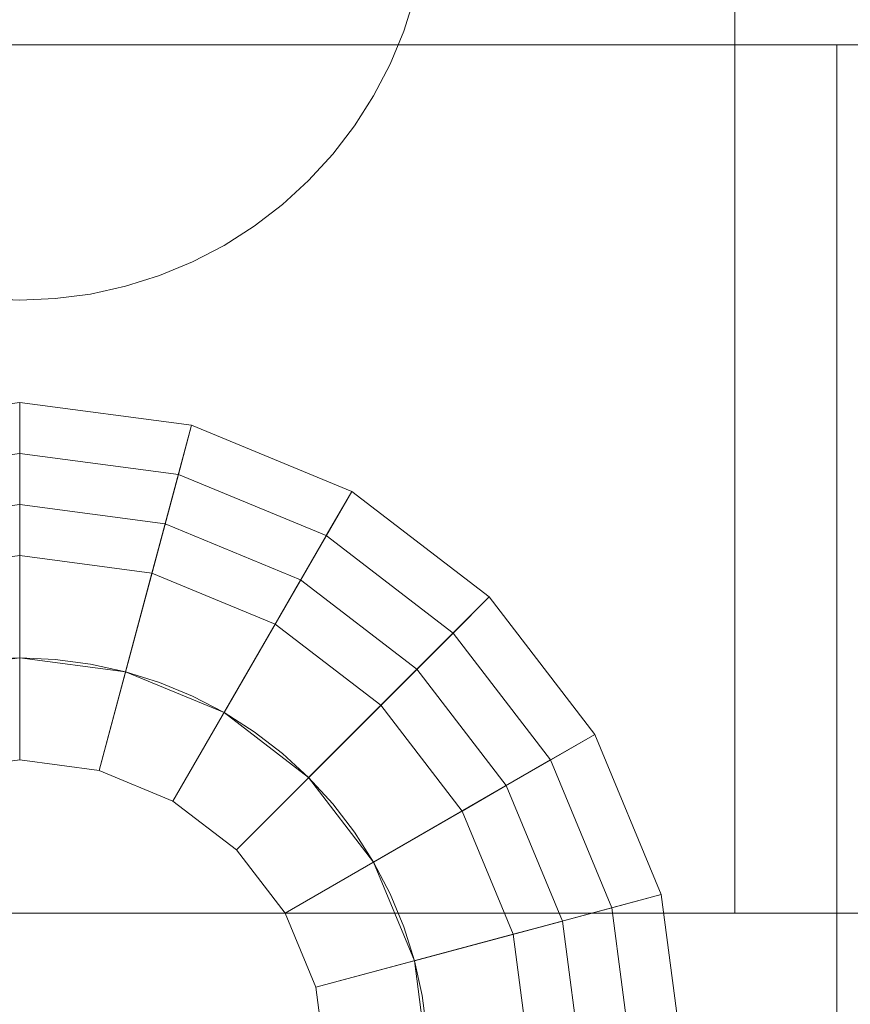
# Model space of a CAD drawing. Header units: inches. Extents: x -412 to -304, y -62 to 18.
# Tile 500 of 656: x -356.36 to -356.04, y -11.779 to -11.399. Entities that reach past the tile are written whole.
import ezdxf

# ---------------------------------------------------------------- set-up
doc = ezdxf.new("R2010")
doc.units = ezdxf.units.IN
doc.header["$LTSCALE"] = 32
doc.header["$MEASUREMENT"] = 0
doc.linetypes.add('Dash Style-1', pattern=[0.083328, 0.041656, -0.041672])
for name, color, linetype, lineweight in [('Black', 7, 'Continuous', 18), ('DashLineFill', 7, 'Dash Style-1', 13), ('Drawing', 7, 'Continuous', 18), ('Metal_HtAdjMech', 7, 'Continuous', 18), ('None', 7, 'Continuous', 18), ('SolidLine', 7, 'Continuous', 15), ('Wood_1-H', 7, 'Continuous', 13)]:
    doc.layers.add(name, color=color, linetype=linetype, lineweight=lineweight)

# ---------------------------------------------------------------- blocks, each defined once
blk = doc.blocks.new('Group-20')
at = {"layer": 'Black'}
for points in [[(-34.54794, 16.53613, 28.9791), (34.54794, 16.53613, 28.9791), (34.54794, -16.53613, 28.9791), (-34.54794, -16.53613, 28.9791)], [(-34.54794, 16.53613, 27.70079), (34.54794, 16.53613, 27.70079), (34.54794, -16.53613, 27.70079), (-34.54794, -16.53613, 27.70079)]]:
    blk.add_3dface(points, dxfattribs=at)
at = {"layer": 'Wood_1-H'}
for points in [[(-35.96494, 17.95313, 28.99879), (35.96494, 17.95313, 28.99879), (35.96494, -17.95313, 28.99879), (-35.96494, -17.95313, 28.99879)], [(-35.96494, 17.95313, 28.9791), (35.96494, 17.95313, 28.9791), (35.96494, -17.95313, 28.9791), (-35.96494, -17.95313, 28.9791)]]:
    blk.add_3dface(points, dxfattribs=at)
blk = doc.blocks.new('MpHtAdjTrough-1095 (3D)')
at = {"layer": 'Black'}
for points in [[(-17.3622, -4.05467, -1.5537), (17.3622, -4.05467, -1.5537), (17.3622, 2.5995, -3.97562), (-17.3622, 2.5995, -3.97562)], [(-17.3622, 2.59168, -4.03646), (17.3622, 2.59168, -4.03646), (17.3622, -4.07513, -1.60994), (-17.3622, -4.07513, -1.60994)]]:
    blk.add_3dface(points, dxfattribs=at)
blk = doc.blocks.new('TEK04-FrameB (3D)')
at = {"layer": 'Black'}
for points in [[(9.24479, -0.63864, 11.61417), (9.31102, -0.62992, 11.61417), (9.31102, -0.72835, 11.61417), (9.27026, -0.73371, 11.61417)], [(9.24479, -0.63864, 11.67323), (9.31102, -0.62992, 11.67323), (9.31102, -0.62992, 11.61417), (9.24479, -0.63864, 11.61417)], [(9.24989, -0.65766, 11.69291), (9.31102, -0.64961, 11.69291), (9.31102, -0.62992, 11.67323), (9.24479, -0.63864, 11.67323)], [(9.18307, -0.66421, 11.61417), (9.24479, -0.63864, 11.61417), (9.27026, -0.73371, 11.61417), (9.23228, -0.74944, 11.61417)], [(9.18307, -0.66421, 11.67323), (9.24479, -0.63864, 11.67323), (9.24479, -0.63864, 11.61417), (9.18307, -0.66421, 11.61417)], [(9.19291, -0.68125, 11.69291), (9.24989, -0.65766, 11.69291), (9.24479, -0.63864, 11.67323), (9.18307, -0.66421, 11.67323)], [(9.28045, -0.77174, 11.69291), (9.31102, -0.76772, 11.69291), (9.31102, -0.64961, 11.69291), (9.24989, -0.65766, 11.69291)], [(9.25197, -0.78354, 11.69291), (9.28045, -0.77174, 11.69291), (9.24989, -0.65766, 11.69291), (9.19291, -0.68125, 11.69291)], [(9.13007, -0.70487, 11.61417), (9.18307, -0.66421, 11.61417), (9.23228, -0.74944, 11.61417), (9.19967, -0.77447, 11.61417)], [(9.13007, -0.70487, 11.67323), (9.18307, -0.66421, 11.67323), (9.18307, -0.66421, 11.61417), (9.13007, -0.70487, 11.61417)], [(9.14399, -0.71879, 11.69291), (9.19291, -0.68125, 11.69291), (9.18307, -0.66421, 11.67323), (9.13007, -0.70487, 11.67323)], [(9.25498, -0.67667, 11.47638), (9.31102, -0.66929, 11.47638), (9.31102, -0.68898, 11.45669), (9.26007, -0.69568, 11.45669)], [(9.25498, -0.67667, 11.53543), (9.31102, -0.66929, 11.53543), (9.31102, -0.66929, 11.47638), (9.25498, -0.67667, 11.47638)], [(9.27026, -0.73371, 11.53543), (9.31102, -0.72835, 11.53543), (9.31102, -0.66929, 11.53543), (9.25498, -0.67667, 11.53543)], [(9.20276, -0.6983, 11.47638), (9.25498, -0.67667, 11.47638), (9.26007, -0.69568, 11.45669), (9.2126, -0.71535, 11.45669)], [(9.20276, -0.6983, 11.53543), (9.25498, -0.67667, 11.53543), (9.25498, -0.67667, 11.47638), (9.20276, -0.6983, 11.47638)], [(9.23228, -0.74944, 11.53543), (9.27026, -0.73371, 11.53543), (9.25498, -0.67667, 11.53543), (9.20276, -0.6983, 11.53543)], [(9.22751, -0.80231, 11.69291), (9.25197, -0.78354, 11.69291), (9.19291, -0.68125, 11.69291), (9.14399, -0.71879, 11.69291)], [(9.26007, -0.69568, 11.45669), (9.31102, -0.68898, 11.45669), (9.31102, -0.76772, 11.45669), (9.28045, -0.77174, 11.45669)], [(9.2126, -0.71535, 11.45669), (9.26007, -0.69568, 11.45669), (9.28045, -0.77174, 11.45669), (9.25197, -0.78354, 11.45669)], [(9.15791, -0.73271, 11.47638), (9.20276, -0.6983, 11.47638), (9.2126, -0.71535, 11.45669), (9.17183, -0.74663, 11.45669)], [(9.15791, -0.73271, 11.53543), (9.20276, -0.6983, 11.53543), (9.20276, -0.6983, 11.47638), (9.15791, -0.73271, 11.47638)], [(9.19967, -0.77447, 11.53543), (9.23228, -0.74944, 11.53543), (9.20276, -0.6983, 11.53543), (9.15791, -0.73271, 11.53543)], [(9.0894, -0.75787, 11.61417), (9.13007, -0.70487, 11.61417), (9.19967, -0.77447, 11.61417), (9.17464, -0.80709, 11.61417)], [(9.0894, -0.75787, 11.67323), (9.13007, -0.70487, 11.67323), (9.13007, -0.70487, 11.61417), (9.0894, -0.75787, 11.61417)], [(9.10645, -0.76772, 11.69291), (9.14399, -0.71879, 11.69291), (9.13007, -0.70487, 11.67323), (9.0894, -0.75787, 11.67323)], [(9.17183, -0.74663, 11.45669), (9.2126, -0.71535, 11.45669), (9.25197, -0.78354, 11.45669), (9.22751, -0.80231, 11.45669)], [(9.20874, -0.82677, 11.69291), (9.22751, -0.80231, 11.69291), (9.14399, -0.71879, 11.69291), (9.10645, -0.76772, 11.69291)], [(9.27026, -0.73371, 11.61417), (9.31102, -0.72835, 11.61417), (9.31102, -0.72835, 11.53543), (9.27026, -0.73371, 11.53543)], [(9.1235, -0.77756, 11.47638), (9.15791, -0.73271, 11.47638), (9.17183, -0.74663, 11.45669), (9.14055, -0.7874, 11.45669)], [(9.1235, -0.77756, 11.53543), (9.15791, -0.73271, 11.53543), (9.15791, -0.73271, 11.47638), (9.1235, -0.77756, 11.47638)], [(9.17464, -0.80709, 11.53543), (9.19967, -0.77447, 11.53543), (9.15791, -0.73271, 11.53543), (9.1235, -0.77756, 11.53543)], [(9.23228, -0.74944, 11.61417), (9.27026, -0.73371, 11.61417), (9.27026, -0.73371, 11.53543), (9.23228, -0.74944, 11.53543)], [(9.14055, -0.7874, 11.45669), (9.17183, -0.74663, 11.45669), (9.22751, -0.80231, 11.45669), (9.20874, -0.82677, 11.45669)], [(9.19967, -0.77447, 11.61417), (9.23228, -0.74944, 11.61417), (9.23228, -0.74944, 11.53543), (9.19967, -0.77447, 11.53543)], [(9.06384, -0.81959, 11.61417), (9.0894, -0.75787, 11.61417), (9.17464, -0.80709, 11.61417), (9.15891, -0.84507, 11.61417)], [(9.06384, -0.81959, 11.67323), (9.0894, -0.75787, 11.67323), (9.0894, -0.75787, 11.61417), (9.06384, -0.81959, 11.61417)], [(9.08285, -0.82469, 11.69291), (9.10645, -0.76772, 11.69291), (9.0894, -0.75787, 11.67323), (9.06384, -0.81959, 11.67323)], [(9.19694, -0.85526, 11.69291), (9.20874, -0.82677, 11.69291), (9.10645, -0.76772, 11.69291), (9.08285, -0.82469, 11.69291)], [(9.28045, -0.77174, 11.45669), (9.31102, -0.76772, 11.45669), (9.31102, -0.76772, 11.69291), (9.28045, -0.77174, 11.69291)], [(9.25197, -0.78354, 11.45669), (9.28045, -0.77174, 11.45669), (9.28045, -0.77174, 11.69291), (9.25197, -0.78354, 11.69291)], [(9.10187, -0.82978, 11.47638), (9.1235, -0.77756, 11.47638), (9.14055, -0.7874, 11.45669), (9.12088, -0.83488, 11.45669)], [(9.10187, -0.82978, 11.53543), (9.1235, -0.77756, 11.53543), (9.1235, -0.77756, 11.47638), (9.10187, -0.82978, 11.47638)], [(9.15891, -0.84507, 11.53543), (9.17464, -0.80709, 11.53543), (9.1235, -0.77756, 11.53543), (9.10187, -0.82978, 11.53543)], [(9.17464, -0.80709, 11.61417), (9.19967, -0.77447, 11.61417), (9.19967, -0.77447, 11.53543), (9.17464, -0.80709, 11.53543)], [(9.22751, -0.80231, 11.45669), (9.25197, -0.78354, 11.45669), (9.25197, -0.78354, 11.69291), (9.22751, -0.80231, 11.69291)], [(9.12088, -0.83488, 11.45669), (9.14055, -0.7874, 11.45669), (9.20874, -0.82677, 11.45669), (9.19694, -0.85526, 11.45669)], [(9.20874, -0.82677, 11.45669), (9.22751, -0.80231, 11.45669), (9.22751, -0.80231, 11.69291), (9.20874, -0.82677, 11.69291)], [(9.15891, -0.84507, 11.61417), (9.17464, -0.80709, 11.61417), (9.17464, -0.80709, 11.53543), (9.15891, -0.84507, 11.53543)], [(9.05512, -0.88583, 11.61417), (9.06384, -0.81959, 11.61417), (9.15891, -0.84507, 11.61417), (9.15354, -0.88583, 11.61417)], [(9.05512, -0.88583, 11.67323), (9.06384, -0.81959, 11.67323), (9.06384, -0.81959, 11.61417), (9.05512, -0.88583, 11.61417)], [(9.0748, -0.88583, 11.69291), (9.08285, -0.82469, 11.69291), (9.06384, -0.81959, 11.67323), (9.05512, -0.88583, 11.67323)], [(9.19291, -0.88583, 11.69291), (9.19694, -0.85526, 11.69291), (9.08285, -0.82469, 11.69291), (9.0748, -0.88583, 11.69291)], [(9.19694, -0.85526, 11.45669), (9.20874, -0.82677, 11.45669), (9.20874, -0.82677, 11.69291), (9.19694, -0.85526, 11.69291)], [(9.09449, -0.88583, 11.47638), (9.10187, -0.82978, 11.47638), (9.12088, -0.83488, 11.45669), (9.11417, -0.88583, 11.45669)], [(9.09449, -0.88583, 11.53543), (9.10187, -0.82978, 11.53543), (9.10187, -0.82978, 11.47638), (9.09449, -0.88583, 11.47638)], [(9.15354, -0.88583, 11.53543), (9.15891, -0.84507, 11.53543), (9.10187, -0.82978, 11.53543), (9.09449, -0.88583, 11.53543)], [(9.11417, -0.88583, 11.45669), (9.12088, -0.83488, 11.45669), (9.19694, -0.85526, 11.45669), (9.19291, -0.88583, 11.45669)], [(9.15354, -0.88583, 11.61417), (9.15891, -0.84507, 11.61417), (9.15891, -0.84507, 11.53543), (9.15354, -0.88583, 11.53543)], [(9.19291, -0.88583, 11.45669), (9.19694, -0.85526, 11.45669), (9.19694, -0.85526, 11.69291), (9.19291, -0.88583, 11.69291)], [(9.05512, -0.88583, 11.61417), (9.15354, -0.88583, 11.61417), (9.15354, -0.88583, 11.61417)], [(9.06384, -0.95206, 11.61417), (9.05512, -0.88583, 11.61417), (9.15354, -0.88583, 11.61417), (9.15891, -0.92659, 11.61417)], [(9.05512, -0.88583, 11.67323), (9.05512, -0.88583, 11.61417), (9.05512, -0.88583, 11.61417)], [(9.06384, -0.95206, 11.67323), (9.05512, -0.88583, 11.67323), (9.05512, -0.88583, 11.61417), (9.06384, -0.95206, 11.61417)], [(9.0748, -0.88583, 11.69291), (9.05512, -0.88583, 11.67323), (9.05512, -0.88583, 11.67323)], [(9.08285, -0.94697, 11.69291), (9.0748, -0.88583, 11.69291), (9.05512, -0.88583, 11.67323), (9.06384, -0.95206, 11.67323)], [(9.19291, -0.88583, 11.69291), (9.0748, -0.88583, 11.69291), (9.0748, -0.88583, 11.69291)], [(9.19694, -0.9164, 11.69291), (9.19291, -0.88583, 11.69291), (9.0748, -0.88583, 11.69291), (9.08285, -0.94697, 11.69291)], [(9.09449, -0.88583, 11.47638), (9.11417, -0.88583, 11.45669), (9.11417, -0.88583, 11.45669)], [(9.10187, -0.94187, 11.47638), (9.09449, -0.88583, 11.47638), (9.11417, -0.88583, 11.45669), (9.12088, -0.93678, 11.45669)], [(9.09449, -0.88583, 11.53543), (9.09449, -0.88583, 11.47638), (9.09449, -0.88583, 11.47638)], [(9.10187, -0.94187, 11.53543), (9.09449, -0.88583, 11.53543), (9.09449, -0.88583, 11.47638), (9.10187, -0.94187, 11.47638)], [(9.15354, -0.88583, 11.53543), (9.09449, -0.88583, 11.53543), (9.09449, -0.88583, 11.53543)], [(9.15891, -0.92659, 11.53543), (9.15354, -0.88583, 11.53543), (9.09449, -0.88583, 11.53543), (9.10187, -0.94187, 11.53543)], [(9.11417, -0.88583, 11.45669), (9.19291, -0.88583, 11.45669), (9.19291, -0.88583, 11.45669)], [(9.11417, -0.88583, 11.45669), (9.11417, -0.88583, 11.45669), (9.19291, -0.88583, 11.45669)], [(9.12088, -0.93678, 11.45669), (9.11417, -0.88583, 11.45669), (9.19291, -0.88583, 11.45669), (9.19694, -0.9164, 11.45669)], [(9.15354, -0.88583, 11.61417), (9.15354, -0.88583, 11.53543), (9.15354, -0.88583, 11.53543)], [(9.15891, -0.92659, 11.61417), (9.15354, -0.88583, 11.61417), (9.15354, -0.88583, 11.53543), (9.15891, -0.92659, 11.53543)], [(9.19291, -0.88583, 11.45669), (9.19291, -0.88583, 11.69291), (9.19291, -0.88583, 11.69291)], [(9.19694, -0.9164, 11.45669), (9.19291, -0.88583, 11.45669), (9.19291, -0.88583, 11.69291), (9.19694, -0.9164, 11.69291)]]:
    blk.add_3dface(points, dxfattribs=at)
at = {"layer": 'Metal_HtAdjMech'}
for points, invisible_edges in [([(8.46457, -0.37402, 10.03937), (9.25197, -0.37402, 10.03937), (8.87199, -0.72895, 10.03937), (8.85827, -0.72835, 10.03937)], 11), ([(8.88561, -0.73074, 10.03937), (8.87199, -0.72895, 10.03937), (9.25197, -0.37402, 10.03937)], 10), ([(9.25197, -0.37402, 10.03937), (8.89903, -0.73371, 10.03937), (8.88561, -0.73074, 10.03937)], 9), ([(8.91213, -0.73784, 10.03937), (8.89903, -0.73371, 10.03937), (9.25197, -0.37402, 10.03937)], 10), ([(8.92482, -0.7431, 10.03937), (8.91213, -0.73784, 10.03937), (9.25197, -0.37402, 10.03937)], 10), ([(8.91732, -1.27953, 11.61417), (8.91732, -0.37402, 11.61417), (8.91732, -0.38431, 11.61372)], 8), ([(9.70472, -0.37402, 11.61417), (8.91732, -0.37402, 11.61417), (9.2973, -0.72895, 11.61417), (9.31102, -0.72835, 11.61417)], 11), ([(8.91732, -0.37402, 11.61417), (9.28368, -0.73074, 11.61417), (9.2973, -0.72895, 11.61417)], 9), ([(8.91732, -0.37402, 11.61417), (9.24447, -0.7431, 11.61417), (9.25716, -0.73784, 11.61417)], 9), ([(9.25716, -0.73784, 11.61417), (9.27026, -0.73371, 11.61417), (8.91732, -0.37402, 11.61417)], 10), ([(9.27026, -0.73371, 11.61417), (9.28368, -0.73074, 11.61417), (8.91732, -0.37402, 11.61417)], 10), ([(8.91732, -0.37402, 11.61417), (9.2207, -0.75683, 11.61417), (9.23228, -0.74944, 11.61417)], 9), ([(8.91732, -0.37402, 11.61417), (9.19967, -0.77447, 11.61417), (9.2098, -0.76519, 11.61417)], 9), ([(9.23228, -0.74944, 11.61417), (9.24447, -0.7431, 11.61417), (8.91732, -0.37402, 11.61417)], 10), ([(8.91732, -0.37402, 11.61417), (9.19039, -0.7846, 11.61417), (9.19967, -0.77447, 11.61417)], 9), ([(8.91732, -0.37402, 11.61417), (9.15414, -0.8721, 11.61417), (9.15594, -0.85848, 11.61417)], 9), ([(9.2098, -0.76519, 11.61417), (9.2207, -0.75683, 11.61417), (8.91732, -0.37402, 11.61417)], 10), ([(8.91732, -0.37402, 11.61417), (9.17464, -0.80709, 11.61417), (9.18202, -0.7955, 11.61417)], 9), ([(8.91732, -0.37402, 11.61417), (8.91732, -1.27953, 11.61417), (9.15354, -0.88583, 11.61417), (9.15414, -0.8721, 11.61417)], 10), ([(8.91732, -0.37402, 11.61417), (9.1683, -0.81927, 11.61417), (9.17464, -0.80709, 11.61417)], 9), ([(9.18202, -0.7955, 11.61417), (9.19039, -0.7846, 11.61417), (8.91732, -0.37402, 11.61417)], 10), ([(8.91732, -0.37402, 11.61417), (9.15891, -0.84507, 11.61417), (9.16304, -0.83197, 11.61417)], 9), ([(9.16304, -0.83197, 11.61417), (9.1683, -0.81927, 11.61417), (8.91732, -0.37402, 11.61417)], 10), ([(9.15594, -0.85848, 11.61417), (9.15891, -0.84507, 11.61417), (8.91732, -0.37402, 11.61417)], 10), ([(8.93701, -0.74944, 10.03937), (8.92482, -0.7431, 10.03937), (9.25197, -0.37402, 10.03937)], 10), ([(9.25197, -0.37402, 10.03937), (8.94859, -0.75683, 10.03937), (8.93701, -0.74944, 10.03937)], 9), ([(8.95949, -0.76519, 10.03937), (8.94859, -0.75683, 10.03937), (9.25197, -0.37402, 10.03937)], 10), ([(9.25197, -0.37402, 10.03937), (8.96962, -0.77447, 10.03937), (8.95949, -0.76519, 10.03937)], 9), ([(9.25197, -0.37402, 10.03937), (8.9789, -0.7846, 10.03937), (8.96962, -0.77447, 10.03937)], 9), ([(8.98727, -0.7955, 10.03937), (8.9789, -0.7846, 10.03937), (9.25197, -0.37402, 10.03937)], 10), ([(9.25197, -0.37402, 10.03937), (8.99465, -0.80709, 10.03937), (8.98727, -0.7955, 10.03937)], 9), ([(9.25197, -0.37402, 10.03937), (9.00099, -0.81927, 10.03937), (8.99465, -0.80709, 10.03937)], 9), ([(9.00625, -0.83197, 10.03937), (9.00099, -0.81927, 10.03937), (9.25197, -0.37402, 10.03937)], 10), ([(9.01038, -0.84507, 10.03937), (9.00625, -0.83197, 10.03937), (9.25197, -0.37402, 10.03937)], 10), ([(9.25197, -0.37402, 10.03937), (9.01336, -0.85848, 10.03937), (9.01038, -0.84507, 10.03937)], 9), ([(9.25197, -0.37402, 10.03937), (9.01515, -0.8721, 10.03937), (9.01336, -0.85848, 10.03937)], 9), ([(9.25197, -0.37402, 10.03937), (9.25197, -1.27953, 10.03937), (9.01575, -0.88583, 10.03937), (9.01515, -0.8721, 10.03937)], 10), ([(9.25197, -1.27953, 10.03937), (9.25197, -0.37402, 10.03937), (9.25197, -0.38431, 10.03982)], 8), ([(8.91732, -1.27953, 11.61417), (8.91732, -0.38431, 11.61372), (8.91732, -0.39453, 11.61238)], 9), ([(9.25197, -1.27953, 10.03937), (9.25197, -0.38431, 10.03982), (9.25197, -0.39453, 10.04116)], 9), ([(8.91732, -0.39453, 11.61238), (8.91732, -0.40458, 11.61015), (8.91732, -1.27953, 11.61417)], 10), ([(9.25197, -0.39453, 10.04116), (9.25197, -0.40458, 10.04339), (9.25197, -1.27953, 10.03937)], 10), ([(8.91732, -0.40458, 11.61015), (8.91732, -0.41441, 11.60705), (8.91732, -1.27953, 11.61417)], 10), ([(9.25197, -0.40458, 10.04339), (9.25197, -0.41441, 10.04649), (9.25197, -1.27953, 10.03937)], 10), ([(8.91732, -1.27953, 11.53543), (8.91732, -1.27953, 11.61417), (8.91732, -0.41441, 11.60705), (8.91732, -0.42393, 11.60311)], 10), ([(9.25197, -1.27953, 10.15748), (9.25197, -1.27953, 10.03937), (9.25197, -0.41441, 10.04649), (9.25197, -0.42393, 10.05044)], 10), ([(8.91732, -0.57087, 11.53543), (8.91732, -0.42393, 11.60311), (8.91732, -0.43307, 11.59835)], 9), ([(8.91732, -0.42393, 11.60311), (8.91732, -0.57087, 11.53543), (8.91732, -1.27953, 11.53543)], 9), ([(9.25197, -1.27953, 10.15748), (9.25197, -0.42393, 10.05044), (9.25197, -0.43307, 10.05519)], 9), ([(8.91732, -0.43307, 11.59835), (8.91732, -0.44176, 11.59281), (8.91732, -0.57087, 11.53543)], 10), ([(9.25197, -0.61024, 10.15748), (9.25197, -0.43307, 10.05519), (9.25197, -0.44176, 10.06073)], 9), ([(9.25197, -0.43307, 10.05519), (9.25197, -0.61024, 10.15748), (9.25197, -1.27953, 10.15748)], 9), ([(8.91732, -0.57087, 11.53543), (8.91732, -0.44176, 11.59281), (8.91732, -0.44994, 11.58654)], 9), ([(9.25197, -0.44176, 10.06073), (9.25197, -0.44994, 10.067), (9.25197, -0.61024, 10.15748)], 10), ([(8.91732, -0.57087, 11.53543), (8.91732, -0.44994, 11.58654), (8.91732, -0.45753, 11.57958)], 9), ([(9.25197, -0.61024, 10.15748), (9.25197, -0.44994, 10.067), (9.25197, -0.45753, 10.07396)], 9), ([(8.91732, -0.45753, 11.57958), (8.91732, -0.46449, 11.57198), (8.91732, -0.57087, 11.53543)], 10), ([(9.25197, -0.45753, 10.07396), (9.25197, -0.46449, 10.08156), (9.25197, -0.61024, 10.15748)], 10), ([(8.91732, -0.57087, 11.53543), (8.91732, -0.46449, 11.57198), (8.91732, -0.47077, 11.56381)], 9), ([(9.25197, -0.61024, 10.15748), (9.25197, -0.46449, 10.08156), (9.25197, -0.47077, 10.08974)], 9), ([(8.91732, -0.47077, 11.56381), (8.91732, -0.4763, 11.55512), (8.91732, -0.57087, 11.53543)], 10), ([(9.25197, -0.47077, 10.08974), (9.25197, -0.4763, 10.09843), (9.25197, -0.61024, 10.15748)], 10), ([(8.91732, -0.57087, 11.53543), (8.91732, -0.4763, 11.55512), (8.91732, -0.48106, 11.54598)], 9), ([(9.25197, -0.61024, 10.15748), (9.25197, -0.4763, 10.09843), (9.25197, -0.48106, 10.10756)], 9), ([(8.91732, -0.48106, 11.54598), (8.91732, -0.485, 11.53646), (8.91732, -0.57087, 11.53543)], 10), ([(9.25197, -0.48106, 10.10756), (9.25197, -0.485, 10.11708), (9.25197, -0.61024, 10.15748)], 10), ([(8.91732, -0.57087, 11.53543), (8.91732, -0.485, 11.53646), (8.91732, -0.4881, 11.52663)], 9), ([(9.25197, -0.61024, 10.15748), (9.25197, -0.485, 10.11708), (9.25197, -0.4881, 10.12691)], 9), ([(8.91732, -0.4881, 11.52663), (8.91732, -0.49033, 11.51657), (8.91732, -0.57087, 11.53543)], 10), ([(9.25197, -0.4881, 10.12691), (9.25197, -0.49033, 10.13697), (9.25197, -0.61024, 10.15748)], 10), ([(8.91732, -0.57087, 11.53543), (8.91732, -0.49033, 11.51657), (8.91732, -0.49168, 11.50636)], 9), ([(8.91732, -0.57087, 11.53543), (8.91732, -0.49168, 11.50636), (8.91732, -0.49213, 11.49606)], 9), ([(8.91732, -0.49213, 11.49606), (8.91732, -0.49213, 11.33858), (8.91732, -0.57087, 11.33858), (8.91732, -0.57087, 11.53543)], 8), ([(9.25197, -0.61024, 10.15748), (9.25197, -0.49033, 10.13697), (9.25197, -0.49168, 10.14719)], 9), ([(9.25197, -0.61024, 10.15748), (9.25197, -0.49168, 10.14719), (9.25197, -0.49213, 10.15748)], 9), ([(9.25197, -0.49213, 10.15748), (9.25197, -0.49213, 10.45242), (9.25197, -0.61024, 10.45242), (9.25197, -0.61024, 10.15748)], 8), ([(8.91732, -0.57087, 11.53543), (9.70472, -0.57087, 11.53543), (9.32475, -0.72895, 11.53543), (9.31102, -0.72835, 11.53543)], 10), ([(9.31102, -0.72835, 11.53543), (9.2973, -0.72895, 11.53543), (8.91732, -0.57087, 11.53543)], 10), ([(8.91732, -0.57087, 11.53543), (9.27026, -0.73371, 11.53543), (9.25716, -0.73784, 11.53543)], 9), ([(8.91732, -0.57087, 11.53543), (9.28368, -0.73074, 11.53543), (9.27026, -0.73371, 11.53543)], 9), ([(8.91732, -0.57087, 11.53543), (9.2207, -0.75683, 11.53543), (9.2098, -0.76519, 11.53543)], 9), ([(8.91732, -0.57087, 11.53543), (9.24447, -0.7431, 11.53543), (9.23228, -0.74944, 11.53543)], 9), ([(9.2973, -0.72895, 11.53543), (9.28368, -0.73074, 11.53543), (8.91732, -0.57087, 11.53543)], 10), ([(9.2098, -0.76519, 11.53543), (9.19967, -0.77447, 11.53543), (8.91732, -0.57087, 11.53543)], 10), ([(9.25716, -0.73784, 11.53543), (9.24447, -0.7431, 11.53543), (8.91732, -0.57087, 11.53543)], 10), ([(8.91732, -0.57087, 11.53543), (9.19039, -0.7846, 11.53543), (9.18202, -0.7955, 11.53543)], 9), ([(9.23228, -0.74944, 11.53543), (9.2207, -0.75683, 11.53543), (8.91732, -0.57087, 11.53543)], 10), ([(9.18202, -0.7955, 11.53543), (9.17464, -0.80709, 11.53543), (8.91732, -0.57087, 11.53543)], 10), ([(8.91732, -0.57087, 11.53543), (9.1683, -0.81927, 11.53543), (9.16304, -0.83197, 11.53543)], 9), ([(9.19967, -0.77447, 11.53543), (9.19039, -0.7846, 11.53543), (8.91732, -0.57087, 11.53543)], 10), ([(8.91732, -1.27953, 11.53543), (8.91732, -0.57087, 11.53543), (9.15354, -0.88583, 11.53543), (9.15414, -0.89955, 11.53543)], 10), ([(9.17464, -0.80709, 11.53543), (9.1683, -0.81927, 11.53543), (8.91732, -0.57087, 11.53543)], 10), ([(8.91732, -0.57087, 11.53543), (9.15891, -0.84507, 11.53543), (9.15594, -0.85848, 11.53543)], 9), ([(9.15594, -0.85848, 11.53543), (9.15414, -0.8721, 11.53543), (8.91732, -0.57087, 11.53543)], 10), ([(9.16304, -0.83197, 11.53543), (9.15891, -0.84507, 11.53543), (8.91732, -0.57087, 11.53543)], 10), ([(9.15414, -0.8721, 11.53543), (9.15354, -0.88583, 11.53543), (8.91732, -0.57087, 11.53543)], 10), ([(8.85827, -0.72835, 10.15748), (8.87199, -0.72895, 10.15748), (9.25197, -0.61024, 10.15748), (8.46457, -0.61024, 10.15748)], 10), ([(9.25197, -0.61024, 10.15748), (8.87199, -0.72895, 10.15748), (8.88561, -0.73074, 10.15748)], 9), ([(8.88561, -0.73074, 10.15748), (8.89903, -0.73371, 10.15748), (9.25197, -0.61024, 10.15748)], 10), ([(9.25197, -0.61024, 10.15748), (8.89903, -0.73371, 10.15748), (8.91213, -0.73784, 10.15748)], 9), ([(9.25197, -0.61024, 10.15748), (8.91213, -0.73784, 10.15748), (8.92482, -0.7431, 10.15748)], 9), ([(9.25197, -0.61024, 10.15748), (8.92482, -0.7431, 10.15748), (8.93701, -0.74944, 10.15748)], 9), ([(8.93701, -0.74944, 10.15748), (8.94859, -0.75683, 10.15748), (9.25197, -0.61024, 10.15748)], 10), ([(9.25197, -0.61024, 10.15748), (8.94859, -0.75683, 10.15748), (8.95949, -0.76519, 10.15748)], 9), ([(8.95949, -0.76519, 10.15748), (8.96962, -0.77447, 10.15748), (9.25197, -0.61024, 10.15748)], 10), ([(8.96962, -0.77447, 10.15748), (8.9789, -0.7846, 10.15748), (9.25197, -0.61024, 10.15748)], 10), ([(9.25197, -0.61024, 10.15748), (8.9789, -0.7846, 10.15748), (8.98727, -0.7955, 10.15748)], 9), ([(8.98727, -0.7955, 10.15748), (8.99465, -0.80709, 10.15748), (9.25197, -0.61024, 10.15748)], 10), ([(8.99465, -0.80709, 10.15748), (9.00099, -0.81927, 10.15748), (9.25197, -0.61024, 10.15748)], 10), ([(9.25197, -0.61024, 10.15748), (9.00099, -0.81927, 10.15748), (9.00625, -0.83197, 10.15748)], 9), ([(9.25197, -0.61024, 10.15748), (9.00625, -0.83197, 10.15748), (9.01038, -0.84507, 10.15748)], 9), ([(9.01038, -0.84507, 10.15748), (9.01336, -0.85848, 10.15748), (9.25197, -0.61024, 10.15748)], 10), ([(9.01336, -0.85848, 10.15748), (9.01515, -0.8721, 10.15748), (9.25197, -0.61024, 10.15748)], 10), ([(9.25197, -1.27953, 10.15748), (9.25197, -0.61024, 10.15748), (9.01575, -0.88583, 10.15748), (9.01515, -0.89955, 10.15748)], 10), ([(9.01515, -0.8721, 10.15748), (9.01575, -0.88583, 10.15748), (9.25197, -0.61024, 10.15748)], 10), ([(9.28368, -0.73074, 11.53543), (9.28368, -0.73074, 11.61417), (9.27026, -0.73371, 11.61417), (9.27026, -0.73371, 11.53543)], 5), ([(9.2973, -0.72895, 11.53543), (9.2973, -0.72895, 11.61417), (9.28368, -0.73074, 11.61417), (9.28368, -0.73074, 11.53543)], 5), ([(8.91213, -0.73784, 10.03937), (8.91213, -0.73784, 10.15748), (8.89903, -0.73371, 10.15748), (8.89903, -0.73371, 10.03937)], 5), ([(9.27026, -0.73371, 11.53543), (9.27026, -0.73371, 11.61417), (9.25716, -0.73784, 11.61417), (9.25716, -0.73784, 11.53543)], 5), ([(8.92482, -0.7431, 10.03937), (8.92482, -0.7431, 10.15748), (8.91213, -0.73784, 10.15748), (8.91213, -0.73784, 10.03937)], 5), ([(9.25716, -0.73784, 11.53543), (9.25716, -0.73784, 11.61417), (9.24447, -0.7431, 11.61417), (9.24447, -0.7431, 11.53543)], 5), ([(8.93701, -0.74944, 10.03937), (8.93701, -0.74944, 10.15748), (8.92482, -0.7431, 10.15748), (8.92482, -0.7431, 10.03937)], 5), ([(9.24447, -0.7431, 11.53543), (9.24447, -0.7431, 11.61417), (9.23228, -0.74944, 11.61417), (9.23228, -0.74944, 11.53543)], 5), ([(8.94859, -0.75683, 10.03937), (8.94859, -0.75683, 10.15748), (8.93701, -0.74944, 10.15748), (8.93701, -0.74944, 10.03937)], 5), ([(9.23228, -0.74944, 11.53543), (9.23228, -0.74944, 11.61417), (9.2207, -0.75683, 11.61417), (9.2207, -0.75683, 11.53543)], 5), ([(8.95949, -0.76519, 10.03937), (8.95949, -0.76519, 10.15748), (8.94859, -0.75683, 10.15748), (8.94859, -0.75683, 10.03937)], 5), ([(9.2207, -0.75683, 11.53543), (9.2207, -0.75683, 11.61417), (9.2098, -0.76519, 11.61417), (9.2098, -0.76519, 11.53543)], 5), ([(8.96962, -0.77447, 10.03937), (8.96962, -0.77447, 10.15748), (8.95949, -0.76519, 10.15748), (8.95949, -0.76519, 10.03937)], 5), ([(9.2098, -0.76519, 11.53543), (9.2098, -0.76519, 11.61417), (9.19967, -0.77447, 11.61417), (9.19967, -0.77447, 11.53543)], 5), ([(8.9789, -0.7846, 10.03937), (8.9789, -0.7846, 10.15748), (8.96962, -0.77447, 10.15748), (8.96962, -0.77447, 10.03937)], 5), ([(9.19967, -0.77447, 11.53543), (9.19967, -0.77447, 11.61417), (9.19039, -0.7846, 11.61417), (9.19039, -0.7846, 11.53543)], 5), ([(8.98727, -0.7955, 10.03937), (8.98727, -0.7955, 10.15748), (8.9789, -0.7846, 10.15748), (8.9789, -0.7846, 10.03937)], 5), ([(9.19039, -0.7846, 11.53543), (9.19039, -0.7846, 11.61417), (9.18202, -0.7955, 11.61417), (9.18202, -0.7955, 11.53543)], 5), ([(8.99465, -0.80709, 10.03937), (8.99465, -0.80709, 10.15748), (8.98727, -0.7955, 10.15748), (8.98727, -0.7955, 10.03937)], 5), ([(9.18202, -0.7955, 11.53543), (9.18202, -0.7955, 11.61417), (9.17464, -0.80709, 11.61417), (9.17464, -0.80709, 11.53543)], 5), ([(9.00099, -0.81927, 10.03937), (9.00099, -0.81927, 10.15748), (8.99465, -0.80709, 10.15748), (8.99465, -0.80709, 10.03937)], 5), ([(9.17464, -0.80709, 11.53543), (9.17464, -0.80709, 11.61417), (9.1683, -0.81927, 11.61417), (9.1683, -0.81927, 11.53543)], 5), ([(9.00625, -0.83197, 10.03937), (9.00625, -0.83197, 10.15748), (9.00099, -0.81927, 10.15748), (9.00099, -0.81927, 10.03937)], 5), ([(9.1683, -0.81927, 11.53543), (9.1683, -0.81927, 11.61417), (9.16304, -0.83197, 11.61417), (9.16304, -0.83197, 11.53543)], 5), ([(9.01038, -0.84507, 10.03937), (9.01038, -0.84507, 10.15748), (9.00625, -0.83197, 10.15748), (9.00625, -0.83197, 10.03937)], 5), ([(9.16304, -0.83197, 11.53543), (9.16304, -0.83197, 11.61417), (9.15891, -0.84507, 11.61417), (9.15891, -0.84507, 11.53543)], 5), ([(9.01336, -0.85848, 10.03937), (9.01336, -0.85848, 10.15748), (9.01038, -0.84507, 10.15748), (9.01038, -0.84507, 10.03937)], 5), ([(9.15891, -0.84507, 11.53543), (9.15891, -0.84507, 11.61417), (9.15594, -0.85848, 11.61417), (9.15594, -0.85848, 11.53543)], 5), ([(9.01515, -0.8721, 10.03937), (9.01515, -0.8721, 10.15748), (9.01336, -0.85848, 10.15748), (9.01336, -0.85848, 10.03937)], 5), ([(9.15594, -0.85848, 11.53543), (9.15594, -0.85848, 11.61417), (9.15414, -0.8721, 11.61417), (9.15414, -0.8721, 11.53543)], 5), ([(9.01575, -0.88583, 10.03937), (9.01575, -0.88583, 10.15748), (9.01515, -0.8721, 10.15748), (9.01515, -0.8721, 10.03937)], 5), ([(9.15414, -0.8721, 11.53543), (9.15414, -0.8721, 11.61417), (9.15354, -0.88583, 11.61417), (9.15354, -0.88583, 11.53543)], 5), ([(9.15414, -0.89955, 11.61417), (9.15354, -0.88583, 11.61417), (8.91732, -1.27953, 11.61417)], 10), ([(9.01515, -0.89955, 10.03937), (9.01575, -0.88583, 10.03937), (9.25197, -1.27953, 10.03937)], 10), ([(9.01515, -0.89955, 10.03937), (9.01515, -0.89955, 10.15748), (9.01575, -0.88583, 10.15748), (9.01575, -0.88583, 10.03937)], 5), ([(9.15354, -0.88583, 11.53543), (9.15354, -0.88583, 11.61417), (9.15414, -0.89955, 11.61417), (9.15414, -0.89955, 11.53543)], 5)]:
    blk.add_3dface(points, dxfattribs=dict(at, invisible_edges=invisible_edges))
for points in [[(9.25197, -0.49213, 10.45242), (8.46457, -0.49213, 10.45242), (8.46457, -0.61024, 10.45242), (9.25197, -0.61024, 10.45242)], [(9.70472, -0.57087, 11.33858), (8.91732, -0.57087, 11.33858), (8.91732, -0.49213, 11.33858), (9.70472, -0.49213, 11.33858)], [(9.70472, -0.57087, 11.53543), (8.91732, -0.57087, 11.53543), (8.91732, -0.57087, 11.33858), (9.70472, -0.57087, 11.33858)], [(9.25197, -0.61024, 10.45242), (8.46457, -0.61024, 10.45242), (8.46457, -0.61024, 10.15748), (9.25197, -0.61024, 10.15748)]]:
    blk.add_3dface(points, dxfattribs=at)
blk = doc.blocks.new('TEK04-Frame (3D)')
at = {"layer": 'DashLineFill', "color": 7, "transparency": 33554687}
blk.add_blockref('TEK04-FrameB (3D)', (-1.4565, 2.59843, -11.69291), dxfattribs=at)
blk = doc.blocks.new('Group-23')
at = {"layer": 'None'}
blk.add_blockref('Group-20', (0, 0), dxfattribs=at)
at = {"layer": 'SolidLine', "color": 7}
for name, p in [('MpHtAdjTrough-1095 (3D)', (0, 0, 27.70079)), ('TEK04-Frame (3D)', (-21.55512, 0, 27.70079))]:
    blk.add_blockref(name, p, dxfattribs=at)
blk = doc.blocks.new('MP Ht Adju Rect Table (3D)')
at = {"layer": 'None'}
blk.add_blockref('Group-23', (0, 0), dxfattribs=at)
at = {"layer": 'Drawing', "color": 0, "flags": 1}
for tag in ['Tag', 'Catalog', 'Option1', 'Option2', 'Option3', 'Option4', 'Option5', 'Option6', 'Option7', 'Option8', 'Option9', 'Option10', 'Option11', 'Option12', 'Custom', 'FinishGroup', 'Discount', 'Item2', 'Item3', 'Item6', 'Item9', 'Item10', 'Item12', 'Item13', 'Item16', 'Item19', 'Item20', 'Item21', 'Item22', 'Item23', 'Item24', 'Item25', 'Item8', 'Item18', 'Item1', 'Item4', 'Item5', 'Item7', 'Item11', 'Item14', 'Item15', 'Item17']:
    blk.add_attdef(tag, (-16.60664, -46.53056), '', height=0.00709, dxfattribs=at)

msp = doc.modelspace()

# ---------------------------------------------------------------- block references
at = {"layer": 'Drawing', "rotation": 270}
msp.add_blockref('MP Ht Adju Rect Table (3D)', (-358.07283, -25.50309), dxfattribs=at)

doc.saveas('drawing.dxf')
